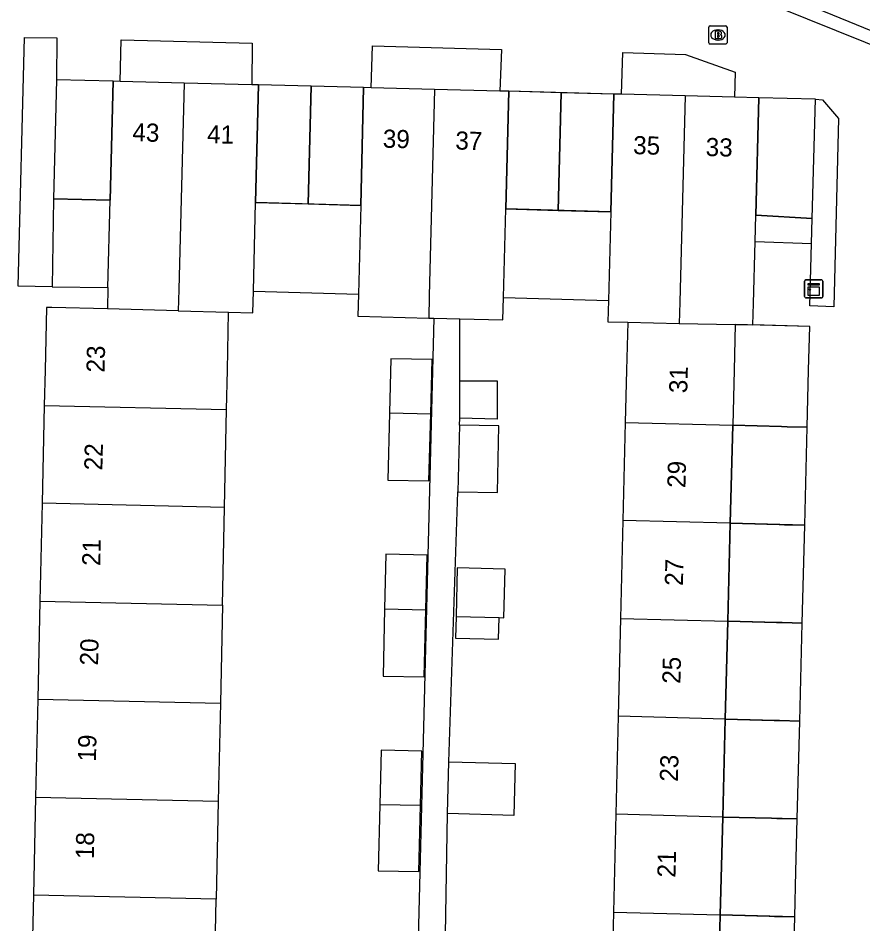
# Model space of a CAD drawing. Extents: x 160026 to 161302, y 384757 to 385701.
# Drawn here: x 160599.29 to 160645.83, y 384969.48 to 385019.42 of the extents above; entities that cross this region are included whole.
import ezdxf

# ---------------------------------------------------------------- set-up
doc = ezdxf.new("R2010")
doc.units = 0
for name, color, linetype in [('IMGEO_Brandkraan', 7, 'Continuous'), ('IMGEO_Erf', 7, 'Continuous'), ('IMGEO_Groenvoorziening', 7, 'Continuous'), ('IMGEO_Haag', 7, 'Continuous'), ('IMGEO_Hek', 7, 'Continuous'), ('IMGEO_Kast', 7, 'Continuous'), ('IMGEO_Pand', 7, 'Continuous'), ('IMGEO_Pand_nummerreeks', 7, 'Continuous'), ('IMGEO_Pand_overbouw', 7, 'Continuous'), ('IMGEO_Parkeervlak_open', 7, 'Continuous'), ('IMGEO_Voetpad_open', 7, 'Continuous')]:
    doc.layers.add(name, color=color, linetype=linetype)

msp = doc.modelspace()

# ---------------------------------------------------------------- linework, layer by layer
at = {"layer": 'IMGEO_Brandkraan'}
for p, q in [((160637.425, 385018.988), (160638.277, 385018.988)), ((160637.35, 385018.062), (160637.35, 385018.914)), ((160637.838, 385018.768), (160637.863, 385018.768)), ((160638.351, 385018.914), (160638.351, 385018.062)), ((160638.277, 385017.988), (160637.425, 385017.988)), ((160637.861, 385018.208), (160637.836, 385018.208))]:
    msp.add_line(p, q, dxfattribs=at)
for points in [[(160637.425, 385018.988), (160638.277, 385018.988)], [(160637.35, 385018.062), (160637.35, 385018.914)], [(160637.698, 385018.688), (160637.698, 385018.288), (160637.911, 385018.288)], [(160637.929, 385018.688), (160637.698, 385018.688)], [(160637.877, 385018.607), (160637.823, 385018.607), (160637.823, 385018.531)], [(160637.823, 385018.531), (160637.876, 385018.531)], [(160638.351, 385018.914), (160638.351, 385018.062)], [(160638.277, 385017.988), (160637.425, 385017.988)], [(160637.885, 385018.455), (160637.823, 385018.455), (160637.823, 385018.374)], [(160637.823, 385018.374), (160637.885, 385018.374)]]:
    msp.add_lwpolyline(points, dxfattribs=at)
for centre, radius, start, end in [((160637.427, 385018.912), 0.0765, 91.552, 178.448), ((160637.427, 385018.912), 0.0765, 91.552, 178.448), ((160638.275, 385018.912), 0.0765, 1.552, 88.448), ((160638.275, 385018.912), 0.0765, 1.552, 88.448), ((160637.878, 385018.569), 0.0379, 267.8285, 90.9355), ((160637.933, 385018.543), 0.145, 59.4692, 91.5367), ((160637.958, 385018.59), 0.0922, 285.5137, 58.1501), ((160637.963, 385018.398), 0.105, 301.3115, 78.989), ((160637.427, 385018.064), 0.0765, 181.552, 268.448), ((160637.427, 385018.064), 0.0765, 181.552, 268.448), ((160637.886, 385018.414), 0.0404, 269.8759, 90.5077), ((160637.917, 385018.539), 0.251, 268.6676, 293.5347), ((160638.275, 385018.064), 0.0765, 271.552, 358.448), ((160638.275, 385018.064), 0.0765, 271.552, 358.448)]:
    msp.add_arc(centre, radius, start, end, dxfattribs=at)
for centre, major_axis, ratio, start_param, end_param in [((160637.837, 385018.488), (-0.387, 0.002), 0.722429, 4.712389, 7.853982), ((160637.862, 385018.488), (-0.39, 0.002), 0.717154, 1.570796, 4.712389)]:
    msp.add_ellipse(centre, major_axis=major_axis, ratio=ratio, start_param=start_param, end_param=end_param, dxfattribs=at)
at = {"layer": 'IMGEO_Erf'}
msp.add_lwpolyline([(160601.165, 385004.61), (160604.236, 385004.562)], dxfattribs=at)
at = {"layer": 'IMGEO_Groenvoorziening'}
for points in [[(160601.165, 385004.61), (160599.29, 385004.64), (160599.639, 385018.345), (160601.418, 385018.323), (160601.402, 385016.008)], [(160601.242, 385009.453), (160601.165, 385004.61)]]:
    msp.add_lwpolyline(points, dxfattribs=at)
at = {"layer": 'IMGEO_Haag'}
for points in [[(160636.673, 385022.662), (160636.372, 385021.965), (160649.153, 385016.8), (160648.963, 385008.672), (160648.778, 385001.243)], [(160604.909, 385015.928), (160604.961, 385018.213), (160612.185, 385018.026), (160612.173, 385015.744)], [(160618.736, 385015.573), (160618.824, 385017.883), (160625.917, 385017.686), (160625.833, 385015.394)], [(160632.529, 385015.217), (160632.617, 385017.525), (160636.056, 385017.406), (160638.797, 385016.444), (160638.753, 385015.056)], [(160643.223, 385014.951), (160643.616, 385014.914), (160644.492, 385013.882), (160644.232, 385003.504), (160642.918, 385003.555), (160643.009, 385006.987)]]:
    msp.add_lwpolyline(points, dxfattribs=at)
at = {"layer": 'IMGEO_Hek'}
for points in [[(160612.25, 385004.358), (160618.042, 385004.206)], [(160626.036, 385004.006), (160631.815, 385003.852)]]:
    msp.add_lwpolyline(points, dxfattribs=at)
at = {"layer": 'IMGEO_Kast'}
for p, q in [((160642.699, 385004.99), (160643.54, 385004.99)), ((160643.54, 385004.99), (160642.699, 385004.99)), ((160642.624, 385004.065), (160642.624, 385004.906)), ((160642.624, 385004.906), (160642.624, 385004.065)), ((160643.624, 385004.915), (160643.624, 385004.074)), ((160643.624, 385004.074), (160643.624, 385004.915)), ((160643.549, 385003.99), (160642.708, 385003.99)), ((160642.708, 385003.99), (160643.549, 385003.99))]:
    msp.add_line(p, q, dxfattribs=at)
for points in [[(160642.819, 385004.78), (160643.419, 385004.78), (160643.419, 385004.695), (160642.819, 385004.695), (160642.819, 385004.78)], [(160642.819, 385004.605), (160643.419, 385004.605), (160643.419, 385004.116), (160642.819, 385004.116), (160642.819, 385004.605)]]:
    msp.add_lwpolyline(points, dxfattribs=at)
msp.add_circle((160642.903, 385004.454), 0.0377, dxfattribs=at)
for centre, start, end in [((160642.702, 385004.912), 92.4484, 184.2845), ((160642.702, 385004.912), 92.4484, 184.2845), ((160643.546, 385004.912), 2.4484, 94.2845), ((160643.546, 385004.912), 2.4484, 94.2845), ((160642.702, 385004.068), 182.4484, 274.2845), ((160642.702, 385004.068), 182.4484, 274.2845), ((160643.546, 385004.068), 272.4484, 4.2845), ((160643.546, 385004.068), 272.4484, 4.2845)]:
    msp.add_arc(centre, 0.0779, start, end, dxfattribs=at)
at = {"layer": 'IMGEO_Pand'}
for points in [[(160604.524, 385015.938), (160604.358, 385009.377)], [(160604.909, 385015.928), (160604.524, 385015.938)], [(160608.439, 385015.839), (160604.909, 385015.928)], [(160608.439, 385015.839), (160608.147, 385004.462), (160608.117, 385003.282)], [(160612.173, 385015.744), (160608.439, 385015.839)], [(160612.538, 385015.735), (160612.173, 385015.744)], [(160612.374, 385009.247), (160612.538, 385015.735)], [(160618.327, 385015.583), (160618.164, 385009.095)], [(160618.736, 385015.573), (160618.327, 385015.583)], [(160622.235, 385015.485), (160618.736, 385015.573)], [(160622.235, 385015.485), (160621.943, 385004.108), (160621.911, 385002.88)], [(160625.833, 385015.394), (160622.235, 385015.485)], [(160626.322, 385015.382), (160625.833, 385015.394)], [(160626.159, 385008.894), (160626.322, 385015.382)], [(160632.109, 385015.228), (160631.941, 385008.74)], [(160632.529, 385015.217), (160632.109, 385015.228)], [(160636.04, 385015.126), (160632.529, 385015.217)], [(160636.04, 385015.126), (160635.749, 385003.766), (160635.719, 385002.59)], [(160638.753, 385015.056), (160636.04, 385015.126)], [(160640.1, 385015.021), (160638.753, 385015.056)], [(160639.929, 385008.545), (160640.1, 385015.021)], [(160604.236, 385004.562), (160604.358, 385009.377)], [(160610.885, 385003.212), (160612.22, 385003.178), (160612.25, 385004.358), (160612.374, 385009.247)], [(160618.164, 385009.095), (160618.042, 385004.206), (160618.011, 385002.978), (160621.911, 385002.88)], [(160623.627, 385002.837), (160626.005, 385002.778), (160626.036, 385004.006), (160626.159, 385008.894)], [(160631.941, 385008.74), (160631.815, 385003.852), (160631.785, 385002.677), (160632.878, 385002.652)], [(160639.891, 385007.109), (160639.929, 385008.545)], [(160639.77, 385002.499), (160639.801, 385003.678), (160639.891, 385007.109)], [(160604.236, 385004.562), (160604.206, 385003.381)], [(160604.206, 385003.381), (160601.147, 385003.459), (160600.848, 385003.467), (160600.772, 385000), (160600.729, 384998.068)], [(160608.117, 385003.282), (160604.206, 385003.381)], [(160608.117, 385003.282), (160610.885, 385003.212)], [(160610.773, 384997.847), (160610.818, 385000), (160610.885, 385003.212)], [(160621.911, 385002.88), (160622.202, 385002.873)], [(160622.202, 385002.873), (160623.627, 385002.837)], [(160632.878, 385002.652), (160632.814, 385000), (160632.744, 384997.125)], [(160632.878, 385002.652), (160635.719, 385002.59)], [(160635.719, 385002.59), (160638.806, 385002.523)], [(160638.806, 385002.523), (160638.741, 385000), (160638.663, 384996.968)], [(160638.806, 385002.523), (160639.77, 385002.499)], [(160622.023, 384997.6), (160622.1, 385000.589), (160619.817, 385000.642), (160619.748, 384997.65)], [(160623.627, 384997.367), (160623.627, 384999.412)], [(160623.627, 384999.412), (160625.675, 384999.412), (160625.675, 384997.313), (160623.627, 384997.367)], [(160600.729, 384998.068), (160600.61, 384992.669)], [(160600.729, 384998.068), (160610.773, 384997.847)], [(160610.659, 384992.447), (160610.773, 384997.847)], [(160619.748, 384997.65), (160619.662, 384993.951), (160621.926, 384993.899), (160622.023, 384997.6)], [(160619.748, 384997.65), (160622.023, 384997.6)], [(160632.744, 384997.125), (160632.613, 384991.726)], [(160632.744, 384997.125), (160638.663, 384996.968)], [(160623.605, 384996.984), (160623.525, 384993.306)], [(160623.525, 384993.306), (160625.694, 384993.259), (160625.774, 384996.937), (160623.605, 384996.984)], [(160638.525, 384991.569), (160638.663, 384996.968)], [(160600.61, 384992.669), (160600.491, 384987.271)], [(160610.659, 384992.447), (160600.61, 384992.669)], [(160610.546, 384987.049), (160610.659, 384992.447)], [(160632.613, 384991.726), (160632.482, 384986.328)], [(160638.525, 384991.569), (160632.613, 384991.726)], [(160638.387, 384986.171), (160638.525, 384991.569)], [(160621.75, 384986.802), (160621.819, 384989.806), (160619.551, 384989.858), (160619.481, 384986.852)], [(160625.793, 384986.365), (160626.055, 384986.359), (160626.117, 384989.047), (160623.48, 384989.108), (160623.417, 384986.42)], [(160600.491, 384987.271), (160600.372, 384981.872)], [(160600.491, 384987.271), (160610.546, 384987.049)], [(160610.546, 384987.049), (160610.433, 384981.65)], [(160619.481, 384986.852), (160619.395, 384983.146), (160621.664, 384983.094), (160621.75, 384986.802)], [(160619.481, 384986.852), (160621.75, 384986.802)], [(160623.417, 384986.42), (160623.39, 384985.226), (160625.765, 384985.171), (160625.793, 384986.365)], [(160623.417, 384986.42), (160625.793, 384986.365)], [(160632.482, 384986.328), (160632.351, 384980.929)], [(160632.482, 384986.328), (160638.387, 384986.171)], [(160638.249, 384980.773), (160638.387, 384986.171)], [(160600.372, 384981.872), (160600.253, 384976.473)], [(160600.372, 384981.872), (160610.433, 384981.65)], [(160610.433, 384981.65), (160610.319, 384976.251)], [(160632.351, 384980.929), (160632.22, 384975.531)], [(160638.249, 384980.773), (160632.351, 384980.929)], [(160638.111, 384975.375), (160638.249, 384980.773)], [(160621.459, 384976.005), (160621.537, 384979.01), (160619.284, 384979.062), (160619.215, 384976.055)], [(160622.948, 384975.56), (160623.023, 384978.425)], [(160623.023, 384978.425), (160626.684, 384978.329), (160626.609, 384975.464), (160622.948, 384975.56)], [(160600.253, 384976.473), (160600.134, 384971.074)], [(160600.253, 384976.473), (160610.319, 384976.251)], [(160610.319, 384976.251), (160610.206, 384970.852)], [(160619.215, 384976.055), (160619.13, 384972.414), (160621.364, 384972.363), (160621.459, 384976.005)], [(160621.459, 384976.005), (160619.215, 384976.055)], [(160632.22, 384975.531), (160632.089, 384970.132)], [(160638.111, 384975.375), (160632.22, 384975.531)], [(160637.973, 384969.976), (160638.111, 384975.375)], [(160600.134, 384971.074), (160600.015, 384965.676)], [(160610.206, 384970.852), (160600.134, 384971.074)], [(160610.093, 384965.454), (160610.206, 384970.852)], [(160632.089, 384970.132), (160631.958, 384964.734)], [(160632.089, 384970.132), (160637.973, 384969.976)], [(160637.835, 384964.578), (160637.973, 384969.976)]]:
    msp.add_lwpolyline(points, dxfattribs=at)
at = {"layer": 'IMGEO_Pand_overbouw'}
for points in [[(160604.524, 385015.938), (160601.402, 385016.008), (160601.242, 385009.453), (160604.358, 385009.377)], [(160612.374, 385009.247), (160615.269, 385009.171), (160615.433, 385015.659), (160612.538, 385015.735)], [(160618.164, 385009.095), (160618.327, 385015.583), (160615.433, 385015.659), (160615.269, 385009.171)], [(160626.159, 385008.894), (160629.05, 385008.817), (160629.216, 385015.305), (160626.322, 385015.382)], [(160631.941, 385008.74), (160632.109, 385015.228), (160629.216, 385015.305), (160629.05, 385008.817)], [(160640.1, 385015.021), (160639.929, 385008.545), (160643.046, 385008.377), (160643.223, 385014.951)], [(160638.663, 384996.968), (160641.357, 384996.897), (160641.657, 384996.889), (160642.766, 384996.859), (160642.846, 385000), (160642.908, 385002.422), (160638.806, 385002.523), (160638.741, 385000)], [(160638.663, 384996.968), (160638.525, 384991.569), (160641.224, 384991.497), (160641.524, 384991.489), (160642.628, 384991.46), (160642.766, 384996.859), (160641.657, 384996.889), (160641.357, 384996.897)], [(160638.525, 384991.569), (160638.387, 384986.171), (160641.083, 384986.099), (160641.383, 384986.091), (160642.491, 384986.062), (160642.628, 384991.46), (160641.524, 384991.489), (160641.224, 384991.497)], [(160638.387, 384986.171), (160638.249, 384980.773), (160640.946, 384980.702), (160641.246, 384980.694), (160642.353, 384980.664), (160642.491, 384986.062), (160641.383, 384986.091), (160641.083, 384986.099)], [(160638.249, 384980.773), (160638.111, 384975.375), (160640.8, 384975.304), (160641.1, 384975.296), (160642.216, 384975.266), (160642.353, 384980.664), (160641.246, 384980.694), (160640.946, 384980.702)], [(160637.973, 384969.976), (160640.665, 384969.905), (160640.965, 384969.897), (160642.077, 384969.867), (160642.142, 384972.372), (160642.216, 384975.266), (160641.1, 384975.296), (160640.8, 384975.304), (160638.111, 384975.375)], [(160637.973, 384969.976), (160637.835, 384964.578), (160640.528, 384964.507), (160640.828, 384964.499), (160641.938, 384964.469), (160642.077, 384969.867), (160640.965, 384969.897), (160640.665, 384969.905)]]:
    msp.add_lwpolyline(points, close=True, dxfattribs=at)
at = {"layer": 'IMGEO_Parkeervlak_open'}
for points in [[(160601.402, 385016.008), (160601.242, 385009.453)], [(160604.524, 385015.938), (160601.402, 385016.008)], [(160618.327, 385015.583), (160612.538, 385015.735)], [(160632.109, 385015.228), (160626.322, 385015.382)], [(160643.223, 385014.951), (160640.1, 385015.021)], [(160643.046, 385008.377), (160643.223, 385014.951)], [(160604.358, 385009.377), (160601.242, 385009.453)], [(160618.164, 385009.095), (160612.374, 385009.247)], [(160631.941, 385008.74), (160626.159, 385008.894)], [(160643.046, 385008.377), (160639.929, 385008.545)], [(160643.009, 385006.987), (160643.046, 385008.377)], [(160639.891, 385007.109), (160643.009, 385006.987)], [(160642.766, 384996.859), (160642.846, 385000), (160642.908, 385002.422), (160639.77, 385002.499)], [(160638.663, 384996.968), (160642.766, 384996.859)], [(160642.628, 384991.46), (160642.766, 384996.859)], [(160642.628, 384991.46), (160638.525, 384991.569)], [(160642.491, 384986.062), (160642.628, 384991.46)], [(160642.491, 384986.062), (160638.387, 384986.171)], [(160642.353, 384980.664), (160642.491, 384986.062)], [(160642.353, 384980.664), (160638.249, 384980.773)], [(160642.216, 384975.266), (160642.353, 384980.664)], [(160642.216, 384975.266), (160638.111, 384975.375)], [(160642.077, 384969.867), (160642.142, 384972.372), (160642.216, 384975.266)], [(160642.077, 384969.867), (160637.973, 384969.976)], [(160641.938, 384964.469), (160642.077, 384969.867)]]:
    msp.add_lwpolyline(points, dxfattribs=at)
at = {"layer": 'IMGEO_Voetpad_open'}
for points in [[(160649.88, 385016.945), (160649.888, 385017.253), (160636.673, 385022.662)], [(160622.202, 385002.873), (160620.293, 384927.228)], [(160623.627, 384999.412), (160623.627, 385002.837)], [(160623.605, 384996.984), (160623.627, 384997.367)], [(160623.023, 384978.425), (160623.525, 384993.306)], [(160622.767, 384964.461), (160622.948, 384975.56)]]:
    msp.add_lwpolyline(points, dxfattribs=at)

# ---------------------------------------------------------------- texts
at = {"layer": 'IMGEO_Pand_nummerreeks'}
for s, rotation, p in [('43', 358.5447, (160605.575, 385012.63)), ('41', 358.5504, (160609.692, 385012.526)), ('39', 358.5619, (160619.372, 385012.276)), ('37', 358.5619, (160623.372, 385012.175)), ('35', 358.516, (160633.167, 385011.92)), ('33', 358.516, (160637.162, 385011.816)), ('23', 88.734, (160604.05, 384999.869)), ('31', 88.5334, (160636.156, 384998.73)), ('22', 88.7365, (160603.931, 384994.475)), ('29', 88.5343, (160636.055, 384993.507)), ('21', 88.7365, (160603.814, 384989.209)), ('27', 88.5343, (160635.917, 384988.108)), ('20', 88.7365, (160603.693, 384983.717)), ('25', 88.5343, (160635.778, 384982.71)), ('19', 88.7365, (160603.577, 384978.423)), ('23', 88.5343, (160635.64, 384977.312)), ('18', 88.7365, (160603.458, 384973.044)), ('21', 88.5343, (160635.505, 384972.027))]:
    msp.add_text(s, height=1, rotation=rotation, dxfattribs=at).set_placement(p)

doc.saveas('drawing.dxf')
